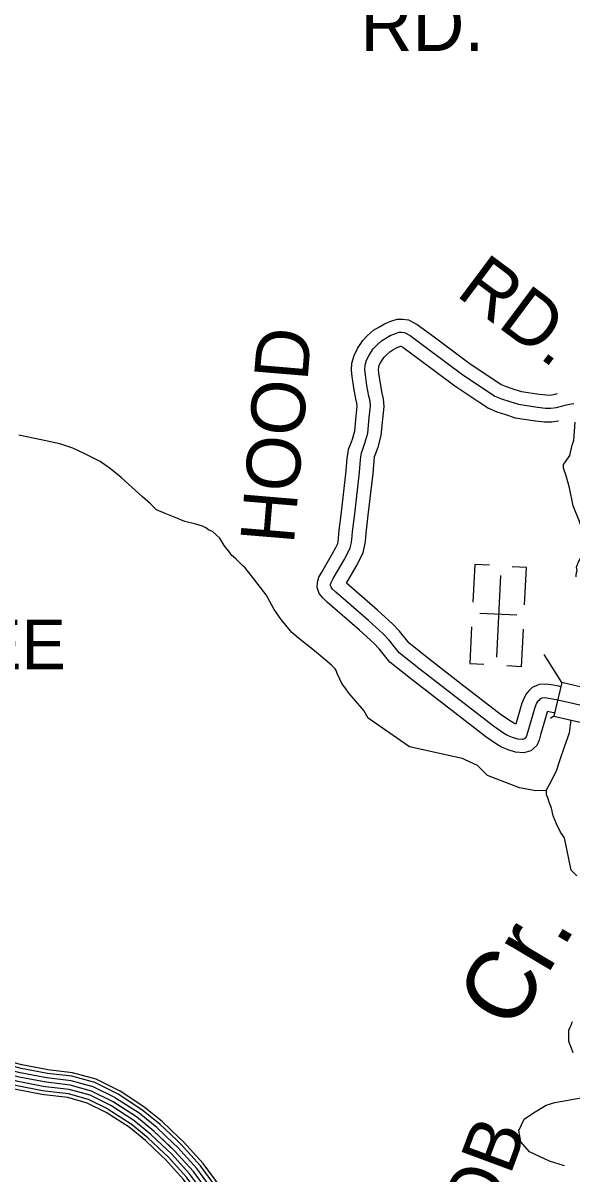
# Model space of a CAD drawing. Extents: x 1551132 to 1791609, y 378168 to 563823.
# Drawn here: x 1643758 to 1647535, y 496868 to 504791 of the extents above; entities that cross this region are included whole.
import ezdxf

# ---------------------------------------------------------------- set-up
doc = ezdxf.new("R2010")
doc.units = 0
for name, color, linetype in [('DESIGN - DRAINAGE - Bridges and Cross Drains Size Text', 7, 'Continuous'), ('DESIGN - ROW - Right-of-Way and Easement Labels', 7, 'Continuous'), ('DESIGN - TRANSPORTATION - Text', 7, 'Continuous'), ('DESIGN - UTILITIES - Cable (Underground) with Text', 7, 'Continuous'), ('SURVEY - CENTERLINE - Preliminary Text', 7, 'Continuous'), ('SURVEY - DRAINAGE - Storm Sewer', 7, 'Continuous'), ('SURVEY - DTM - Breaklines', 7, 'Continuous'), ('SURVEY - PROPERTY - Owners', 7, 'Continuous')]:
    doc.layers.add(name, color=color, linetype=linetype)

msp = doc.modelspace()

# ---------------------------------------------------------------- linework, layer by layer
at = {"layer": 'DESIGN - TRANSPORTATION - Text'}
for points in [[(1647564.349, 500978.38), (1647563.116, 500987.189), (1647565.407, 501009.181), (1647569.591, 501023.131), (1647565.882, 501045.198), (1647580.382, 501083.033), (1647609.073, 501136.684), (1647609.506, 501168.71), (1647619.864, 501196.586), (1647622.023, 501208.569), (1647616.431, 501238.67), (1647614.915, 501274.721), (1647586.065, 501359.181), (1647543.541, 501467.851), (1647517.225, 501592.312), (1647494.343, 501674.698), (1647477.051, 501726.974), (1647475.402, 501753.017), (1647489.626, 501770.842), (1647520.192, 501814.46), (1647535.134, 501886.312), (1647547.583, 501920.171), (1647552.4, 501982.156), (1647556.483, 502042.716)], [(1646759.301, 499731.864), (1646417.35, 499807.432), (1646133.499, 500006.962), (1646103.525, 500059.472), (1646032.66, 500140.507), (1645999.202, 500179), (1645973.703, 500215.376), (1645952.095, 500243.693), (1645938.512, 500273.903), (1645919.062, 500314.204), (1645911.338, 500334.329), (1645905.479, 500344.413), (1645879.847, 500370.788), (1645834.398, 500409.439), (1645763.266, 500470.466), (1645652.494, 500556.051), (1645607.07, 500596.702), (1645565.746, 500645.304), (1645534.313, 500685.771), (1645485.265, 500754.498), (1645430.649, 500855.326), (1645336.343, 500976.712), (1645287.244, 501041.439), (1645269.42, 501053.697), (1645222.104, 501102.382), (1645192.455, 501126.807), (1645180.73, 501146.983), (1645141.406, 501195.559), (1645112.107, 501246.002), (1645086.424, 501268.369), (1645060.742, 501290.745), (1645034.925, 501303.104), (1645015.101, 501315.387), (1644993.285, 501327.696), (1644947.511, 501342.33), (1644871.796, 501359.38), (1644804.206, 501386.331), (1644736.649, 501415.273), (1644677.017, 501440.115), (1644635.593, 501480.716), (1644580.286, 501529.509), (1644434.156, 501661.613), (1644359.033, 501722.689), (1644287.768, 501773.707), (1644174.596, 501829.3), (1644101.114, 501864.334), (1644011.575, 501893.585), (1643882.045, 501921.377), (1643728.582, 501953.503)], [(1647483.067, 499181.583), (1647456.767, 499220.301), (1647427.576, 499278.753), (1647406.31, 499333.087), (1647393.019, 499385.305), (1647379.511, 499421.523), (1647368.003, 499457.707), (1647360.278, 499477.833), (1647358.736, 499511.884), (1647381.219, 499549.601), (1647428.435, 499643.037), (1647451.376, 499714.781), (1647484.709, 499816.408), (1647517.85, 499904.027), (1647529.999, 499991.821)], [(1647358.928, 499507.65), (1647286.655, 499504.7), (1647172.757, 499526.917), (1646952.679, 499610.928), (1646884.164, 499679.404), (1646800.75, 499718.58), (1646780.9, 499728.864), (1646759.301, 499731.864)], [(1647567.539, 498921.443), (1647529.807, 498960.261), (1647483.067, 499181.583)], [(1647543.289, 497702.779), (1647531.698, 497732.954), (1647520.082, 497761.138), (1647512.382, 497783.264), (1647512.999, 497829.29), (1647513.424, 497861.316), (1647523.682, 497881.191), (1647538.148, 497917.017)], [(1647483.482, 496924.042), (1647381.184, 496956.884), (1647243.304, 497020.027), (1647183.506, 497088.162), (1647168.556, 497166.256), (1647205.097, 497246.017), (1647269.887, 497289.218), (1647356.269, 497342.394), (1647417.734, 497359.011), (1647598.805, 497392.246)]]:
    msp.add_lwpolyline(points, dxfattribs=at)
at = {"layer": 'DESIGN - UTILITIES - Cable (Underground) with Text'}
for p, q in [((1646866.858, 501064.819), (1646853.219, 500804.33)), ((1646966.385, 501059.578), (1646867.474, 501064.769)), ((1647222.516, 501042.206), (1647122.897, 501047.439)), ((1647209.011, 500785.809), (1647222.424, 501042.206)), ((1647155.152, 500714.132), (1646901.888, 500727.42)), ((1646844.288, 500633.609), (1646831.091, 500382.495)), ((1647186.707, 500359.924), (1647200.213, 500617.639)), ((1646831.224, 500382.495), (1646929.343, 500377.346)), ((1647186.532, 500359.924), (1647087.18, 500365.115))]:
    msp.add_line(p, q, dxfattribs=at)
msp.add_lwpolyline([(1647044.004, 500988.036), (1647014.578, 500425.749)], dxfattribs=at)
at = {"layer": 'SURVEY - CENTERLINE - Preliminary Text'}
for points in [[(1643902.908, 497501.588), (1643730.996, 497534.289), (1643611.224, 497565.148), (1643523.601, 497613.799), (1643452.052, 497672.359), (1643446.178, 497678.684)], [(1643908.7, 497532.039), (1643737.762, 497564.556), (1643622.798, 497594.182), (1643541.084, 497639.55), (1643473.327, 497695.009), (1643468.894, 497699.785)], [(1643914.491, 497562.498), (1643744.537, 497594.824), (1643634.381, 497623.208), (1643558.558, 497665.309), (1643494.593, 497717.66), (1643491.601, 497720.877)], [(1643919.108, 497586.782), (1643749.937, 497618.958), (1643643.606, 497646.358), (1643572.5, 497685.834), (1643511.559, 497735.719), (1643509.709, 497737.702)], [(1643886.517, 497415.411), (1643711.838, 497448.645), (1643578.466, 497483.004), (1643474.143, 497540.93), (1643391.862, 497608.274), (1643381.912, 497618.982)], [(1643891.325, 497440.678), (1643717.454, 497473.754), (1643588.066, 497507.088), (1643488.643, 497562.289), (1643409.512, 497627.058), (1643400.754, 497636.491)], [(1643897.117, 497471.137), (1643724.229, 497504.021), (1643599.649, 497536.114), (1643506.118, 497588.048), (1643430.778, 497649.708), (1643423.461, 497657.583)], [(1644425.596, 497437.378), (1644416.713, 497443.145), (1644261.4, 497520.089), (1644099.27, 497565.165), (1643929.824, 497584.749), (1643919.108, 497586.782)], [(1645054.697, 496716.293), (1644930, 496885.331), (1644801.104, 497028.368), (1644658.149, 497163.496), (1644538.893, 497260.415), (1644373.722, 497367.668), (1644230.267, 497438.737), (1644082.579, 497479.796), (1643916.725, 497498.963), (1643730.996, 497534.289)], [(1644395.272, 497390.644), (1644389.089, 497394.652), (1644241.4, 497467.821), (1644088.546, 497510.313), (1643921.408, 497529.63), (1643908.692, 497532.047)], [(1644412.146, 497416.644), (1644404.455, 497421.636), (1644252.525, 497496.896), (1644094.512, 497540.831), (1643926.091, 497560.298), (1643914.483, 497562.506)], [(1644344.648, 497312.625), (1644342.99, 497313.7), (1644208.009, 497380.577), (1644070.646, 497418.761), (1643907.358, 497437.628), (1643891.3, 497440.686)], [(1644361.522, 497338.626), (1644358.356, 497340.684), (1644219.134, 497409.652), (1644076.613, 497449.278), (1643912.041, 497468.295), (1643897.092, 497471.146)], [(1644378.397, 497364.635), (1644373.722, 497367.668), (1644230.267, 497438.737), (1644082.579, 497479.796), (1643916.725, 497498.963), (1643902.892, 497501.596)], [(1644830.311, 497120.079), (1644715.356, 497228.748), (1644589.992, 497330.626), (1644425.604, 497437.378)], [(1644330.656, 497291.049), (1644330.24, 497291.316), (1644198.776, 497356.451), (1644065.696, 497393.444), (1643903.475, 497412.194), (1643886.492, 497415.427)], [(1644770.746, 497057.06), (1644658.149, 497163.496), (1644538.893, 497260.415), (1644378.38, 497364.643)], [(1644792.037, 497079.586), (1644678.598, 497186.822), (1644557.159, 497285.516), (1644395.263, 497390.644)], [(1644813.337, 497102.12), (1644699.048, 497210.148), (1644575.426, 497310.617), (1644412.146, 497416.644)], [(1644710.489, 496993.309), (1644600.283, 497097.495), (1644487.203, 497189.389), (1644330.615, 497291.074)], [(1644728.155, 497012.001), (1644617.25, 497116.845), (1644502.361, 497210.214), (1644344.615, 497312.642)], [(1644749.455, 497034.535), (1644637.699, 497140.171), (1644520.627, 497235.315), (1644361.497, 497338.642)], [(1645157.653, 496712.668), (1645127.071, 496764.261), (1644997.257, 496940.232), (1644863.194, 497089.003), (1644830.311, 497120.095)], [(1645056.389, 496652.642), (1645028.823, 496699.143), (1644905.959, 496865.705), (1644778.904, 497006.692), (1644749.438, 497034.551)], [(1645083.055, 496668.45), (1645054.697, 496716.293), (1644930, 496885.331), (1644801.104, 497028.368), (1644770.738, 497057.077)], [(1645109.721, 496684.259), (1645080.572, 496733.444), (1644954.042, 496904.956), (1644823.303, 497050.043), (1644792.037, 497079.603)], [(1645136.387, 496700.068), (1645106.438, 496750.594), (1644978.091, 496924.582), (1644845.503, 497071.719), (1644813.328, 497102.128)], [(1645007.599, 496623.724), (1644981.491, 496667.767), (1644861.969, 496829.796), (1644738.297, 496967.033), (1644710.481, 496993.334)], [(1645029.723, 496636.833), (1645002.957, 496681.992), (1644881.91, 496846.08), (1644756.705, 496985.017), (1644728.147, 497012.026)]]:
    msp.add_lwpolyline(points, dxfattribs=at)
at = {"layer": 'SURVEY - DRAINAGE - Storm Sewer'}
for p, q in [((1647464.018, 500250.861), (1647343.671, 500443.474)), ((1647410.577, 500019.338), (1647386.403, 500004.23))]:
    msp.add_line(p, q, dxfattribs=at)
msp.add_lwpolyline([(1647410.577, 500019.338), (1647642.08, 499965.895), (1647695.529, 500197.41), (1647464.018, 500250.861)], close=True, dxfattribs=at)
at = {"layer": 'SURVEY - PROPERTY - Owners'}
for points in [[(1647415.769, 500041.822), (1647407.969, 500043.597), (1647365.912, 500050.939), (1647364.778, 500048.214), (1647318.288, 499890.593), (1647308.721, 499854.417), (1647293.68, 499817.175), (1647251.806, 499781.115), (1647204.424, 499768.273), (1647145.25, 499770.682), (1647095.084, 499787.241), (1647048.869, 499805.983), (1647015.028, 499827.5), (1646942.296, 499876.834), (1646657.187, 500096.748), (1646434.9, 500268.594), (1646282.396, 500391.306), (1646207.406, 500483.591), (1646172.615, 500521.209), (1646073.659, 500611.361), (1645849.814, 500805.216), (1645820.29, 500833.084), (1645795.874, 500863.276), (1645782.399, 500905.677), (1645782.916, 500941.011), (1645793.366, 500975.962), (1645813.14, 501011.78), (1645888.255, 501139.783), (1645909.13, 501180.168), (1645922.813, 501208.677), (1645926.121, 501222.827), (1645929.496, 501244.303), (1645934.146, 501298.962), (1645950.004, 501424.066), (1645981.72, 501708.006), (1645988.995, 501795.067), (1645994.22, 501833.701), (1645997.628, 501857.602), (1646011.594, 501889.969), (1646024.044, 501925.72), (1646040.077, 501984.747), (1646048.935, 502084.058), (1646057.31, 502154.768), (1646055.485, 502174.435), (1646048.385, 502204.369), (1646034.694, 502280.479), (1646023.219, 502358.081), (1646018.778, 502401.066), (1646021.228, 502450.025), (1646035.678, 502502.594), (1646060.11, 502549.886), (1646096.209, 502605.263), (1646128.467, 502639.289), (1646170.041, 502677.265), (1646209.499, 502700.832), (1646244.573, 502720.699), (1646289.405, 502739.908), (1646331.729, 502753.392), (1646368.986, 502752.867), (1646411.035, 502748.058), (1646469.676, 502716.091), (1646585.723, 502630.622), (1646835.167, 502444.301), (1647003.738, 502332.99), (1647047.837, 502303.231), (1647082.261, 502289.18), (1647134.46, 502271.563), (1647186.575, 502255.113), (1647310.022, 502236.496), (1647358.005, 502230.579), (1647383.837, 502230.146), (1647410.437, 502233.971), (1647436.303, 502240.254)], [(1647842.359, 500036.639), (1647519.516, 500111.224), (1647425.843, 500132.558), (1647375.653, 500141.317), (1647348.062, 500145.658), (1647330.037, 500143.9), (1647323.596, 500141.733), (1647315.963, 500138.091), (1647306.238, 500128.499), (1647298.388, 500119.816), (1647291.563, 500108.399), (1647279.155, 500078.54), (1647230.923, 499915.027), (1647222.481, 499883.11), (1647217.815, 499871.551), (1647208.215, 499863.284), (1647194.165, 499859.476), (1647161.625, 499860.801), (1647126.375, 499872.434), (1647090.585, 499886.951), (1647064.827, 499903.327), (1646995.504, 499950.353), (1646712.627, 500168.542), (1646491.074, 500339.821), (1646346.736, 500455.966), (1646275.971, 500543.051), (1646236.572, 500585.652), (1646133.899, 500679.188), (1645910.663, 500872.518), (1645886.98, 500894.869), (1645877.147, 500907.027), (1645873.314, 500919.094), (1645873.43, 500927.094), (1645877.48, 500940.645), (1645891.972, 500966.887), (1645967.72, 501095.974), (1645990.32, 501139.708), (1646008.877, 501178.359), (1646015.211, 501205.435), (1646019.602, 501233.402), (1646024.369, 501289.404), (1646040.077, 501413.324), (1646072.01, 501699.198), (1646079.193, 501785.2), (1646084.068, 501821.218), (1646085.718, 501832.801), (1646096.176, 501857.044), (1646110.75, 501898.886), (1646129.708, 501968.705), (1646139.167, 502074.691), (1646148.516, 502153.61), (1646145.216, 502189.169), (1646137.217, 502222.886), (1646124.217, 502295.147), (1646113.242, 502369.382), (1646109.717, 502403.474), (1646111.326, 502435.558), (1646120.626, 502469.393), (1646138.6, 502504.185), (1646167.699, 502548.828), (1646192.049, 502574.512), (1646224.44, 502604.096), (1646255.114, 502622.422), (1646284.905, 502639.297), (1646321.104, 502654.806), (1646345.204, 502662.481), (1646363.187, 502662.231), (1646383.153, 502659.948), (1646420.852, 502639.397), (1646531.683, 502557.762), (1646782.993, 502370.049), (1646953.372, 502257.546), (1647004.871, 502222.787), (1647050.595, 502204.128), (1647106.31, 502185.328), (1647166.034, 502166.477), (1647297.706, 502146.618), (1647351.68, 502139.96), (1647389.57, 502139.327), (1647427.628, 502144.802), (1647497.835, 502161.844), (1647528.284, 502169.111), (1647547.975, 502173.152)], [(1647457.384, 500222.085), (1647444.426, 500225.035), (1647391.086, 500234.344), (1647350.854, 500240.669), (1647310.171, 500236.702), (1647288.138, 500229.294), (1647261.047, 500216.368), (1647238.106, 500193.734), (1647222.223, 500176.167), (1647207.124, 500150.908), (1647190.149, 500110.066), (1647147.533, 499965.604), (1647133.95, 499971.12), (1647116.592, 499982.146), (1647050.811, 500026.772), (1646770.251, 500243.177), (1646549.464, 500413.865), (1646413.618, 500523.176), (1646347.244, 500604.861), (1646303.054, 500652.637), (1646196.523, 500749.69), (1645982.57, 500934.978), (1646050.326, 501050.431), (1646074.718, 501097.649), (1646098.342, 501146.842), (1646107.817, 501187.36), (1646113.267, 501222.077), (1646118.15, 501279.47), (1646133.708, 501402.157), (1646165.866, 501690.039), (1646172.957, 501774.941), (1646177.299, 501807.051), (1646184.099, 501822.818), (1646200.882, 501870.986), (1646222.881, 501952.029), (1646232.964, 502064.949), (1646243.322, 502152.41), (1646238.489, 502204.486), (1646229.556, 502242.137), (1646217.273, 502310.397), (1646206.823, 502381.132), (1646204.249, 502405.974), (1646204.982, 502420.525), (1646208.923, 502434.884), (1646220.19, 502456.676), (1646242.014, 502490.168), (1646258.139, 502507.177), (1646280.98, 502528.036), (1646302.538, 502540.911), (1646326.837, 502554.678), (1646354.053, 502566.337), (1646356.462, 502567.104), (1646370.095, 502559.67), (1646475.509, 502482.027), (1646728.761, 502292.863), (1646901.024, 502179.119), (1646960.214, 502139.168), (1647017.679, 502115.717), (1647077.044, 502095.684), (1647144.685, 502074.333), (1647284.898, 502053.191), (1647345.105, 502045.766), (1647395.537, 502044.916), (1647442.294, 502051.649)]]:
    msp.add_lwpolyline(points, dxfattribs=at)

# ---------------------------------------------------------------- texts
at = {"layer": 'DESIGN - DRAINAGE - Bridges and Cross Drains Size Text'}
msp.add_text('Cr.', height=475.0064, rotation=59.2071472, dxfattribs=at).set_placement((1647130.016, 497839.624))
at = {"layer": 'DESIGN - ROW - Right-of-Way and Easement Labels'}
for s, height, rotation, p in [('RD.', 369.9913, 0.0000306, (1646079.861, 504598.873)), ('RD.', 369.9976, 323.2422361, (1646728.361, 502919.755)), ('HOOD', 370.0095, 85.2234, (1645621.003, 501198.018)), ('KNOB', 370.0075, 69.6301833, (1646735.516, 495848.013))]:
    msp.add_text(s, height=height, rotation=rotation, dxfattribs=at).set_placement(p)
at = {"layer": 'SURVEY - DTM - Breaklines'}
msp.add_text('MC KEE', height=342.9919, rotation=0.0000306, dxfattribs=at).set_placement((1642295.181, 500341.936))

doc.saveas('drawing.dxf')
